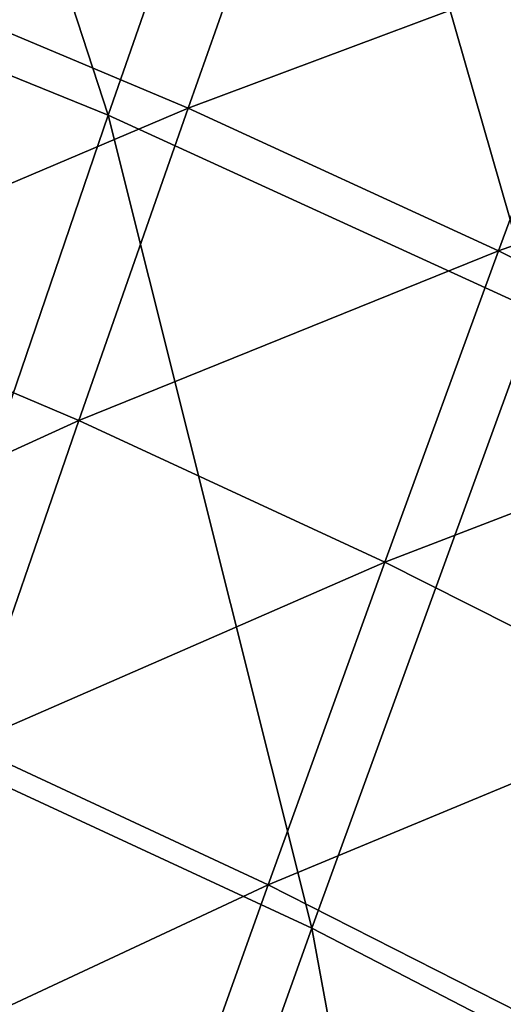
# Model space of a CAD drawing. Header units: millimetres. Extents: x -300 to 300, y -500 to 500.
# Tile 953 of 988: x 114 to 122, y 391 to 408. Entities that reach past the tile are written whole.
import ezdxf

# ---------------------------------------------------------------- set-up
doc = ezdxf.new("R2010")
doc.units = ezdxf.units.MM
doc.header["$LTSCALE"] = 81.481481
doc.layers.add('19', color=7, linetype='CONTINUOUS')
doc.layers.add('21', color=7, linetype='CONTINUOUS')

msp = doc.modelspace()

# ---------------------------------------------------------------- linework, layer by layer
at = {"layer": '19', "color": 7, "linetype": 'CONTINUOUS'}
for points in [[(115.336, 406.156, 58.337), (111.14, 419.005, 55.924), (107.934, 409.166, 58.483), (115.336, 406.156, 58.337)], [(118.751, 415.952, 55.778), (111.14, 419.005, 55.924), (115.336, 406.156, 58.337), (118.751, 415.952, 55.778)], [(122.505, 402.877, 58.183), (118.751, 415.952, 55.778), (115.336, 406.156, 58.337), (122.505, 402.877, 58.183)], [(126.12, 412.624, 55.624), (118.751, 415.952, 55.778), (122.505, 402.877, 58.183), (126.12, 412.624, 55.624)], [(115.336, 406.156, 58.337), (107.934, 409.166, 58.483), (111.787, 395.778, 60.684), (115.336, 406.156, 58.337)], [(118.746, 392.555, 60.531), (115.336, 406.156, 58.337), (111.787, 395.778, 60.684), (118.746, 392.555, 60.531)], [(122.505, 402.877, 58.183), (115.336, 406.156, 58.337), (118.746, 392.555, 60.531), (122.505, 402.877, 58.183)], [(125.482, 389.064, 60.371), (122.505, 402.877, 58.183), (118.746, 392.555, 60.531), (125.482, 389.064, 60.371)], [(114.851, 381.675, 62.678), (111.787, 395.778, 60.684), (108.112, 384.834, 62.829), (114.851, 381.675, 62.678)], [(118.746, 392.555, 60.531), (111.787, 395.778, 60.684), (114.851, 381.675, 62.678), (118.746, 392.555, 60.531)], [(121.376, 378.255, 62.52), (118.746, 392.555, 60.531), (114.851, 381.675, 62.678), (121.376, 378.255, 62.52)], [(125.482, 389.064, 60.371), (118.746, 392.555, 60.531), (121.376, 378.255, 62.52), (125.482, 389.064, 60.371)]]:
    msp.add_3dface(points, dxfattribs=at)
at = {"layer": '21', "color": 7, "linetype": 'CONTINUOUS'}
for points in [[(116.673, 406.275, 42.738), (111.348, 408.517, 42.847), (118.456, 411.312, 41.388), (116.673, 406.275, 42.738)], [(123.725, 408.911, 41.276), (116.673, 406.275, 42.738), (118.456, 411.312, 41.388), (123.725, 408.911, 41.276)], [(121.869, 403.888, 42.626), (116.673, 406.275, 42.738), (123.725, 408.911, 41.276), (121.869, 403.888, 42.626)], [(128.865, 406.362, 41.16), (121.869, 403.888, 42.626), (123.725, 408.911, 41.276), (128.865, 406.362, 41.16)], [(116.673, 406.275, 42.738), (109.596, 403.272, 44.141), (111.348, 408.517, 42.847), (116.673, 406.275, 42.738)], [(126.939, 401.355, 42.51), (121.869, 403.888, 42.626), (128.865, 406.362, 41.16), (126.939, 401.355, 42.51)], [(114.843, 401.046, 44.033), (109.596, 403.272, 44.141), (116.673, 406.275, 42.738), (114.843, 401.046, 44.033)], [(121.869, 403.888, 42.626), (114.843, 401.046, 44.033), (116.673, 406.275, 42.738), (121.869, 403.888, 42.626)], [(119.964, 398.675, 43.921), (114.843, 401.046, 44.033), (121.869, 403.888, 42.626), (119.964, 398.675, 43.921)], [(126.939, 401.355, 42.51), (119.964, 398.675, 43.921), (121.869, 403.888, 42.626), (126.939, 401.355, 42.51)], [(114.843, 401.046, 44.033), (107.801, 397.837, 45.381), (109.596, 403.272, 44.141), (114.843, 401.046, 44.033)], [(124.961, 396.16, 43.806), (119.964, 398.675, 43.921), (126.939, 401.355, 42.51), (124.961, 396.16, 43.806)], [(112.968, 395.627, 45.274), (107.801, 397.837, 45.381), (114.843, 401.046, 44.033), (112.968, 395.627, 45.274)], [(119.964, 398.675, 43.921), (112.968, 395.627, 45.274), (114.843, 401.046, 44.033), (119.964, 398.675, 43.921)], [(118.011, 393.275, 45.163), (112.968, 395.627, 45.274), (119.964, 398.675, 43.921), (118.011, 393.275, 45.163)], [(124.961, 396.16, 43.806), (118.011, 393.275, 45.163), (119.964, 398.675, 43.921), (124.961, 396.16, 43.806)], [(122.933, 390.78, 45.048), (118.011, 393.275, 45.163), (124.961, 396.16, 43.806), (122.933, 390.78, 45.048)], [(118.011, 393.275, 45.163), (111.049, 390.024, 46.46), (112.968, 395.627, 45.274), (118.011, 393.275, 45.163)], [(116.013, 387.693, 46.349), (111.049, 390.024, 46.46), (118.011, 393.275, 45.163), (116.013, 387.693, 46.349)], [(122.933, 390.78, 45.048), (116.013, 387.693, 46.349), (118.011, 393.275, 45.163), (122.933, 390.78, 45.048)]]:
    msp.add_3dface(points, dxfattribs=at)

doc.saveas('drawing.dxf')
